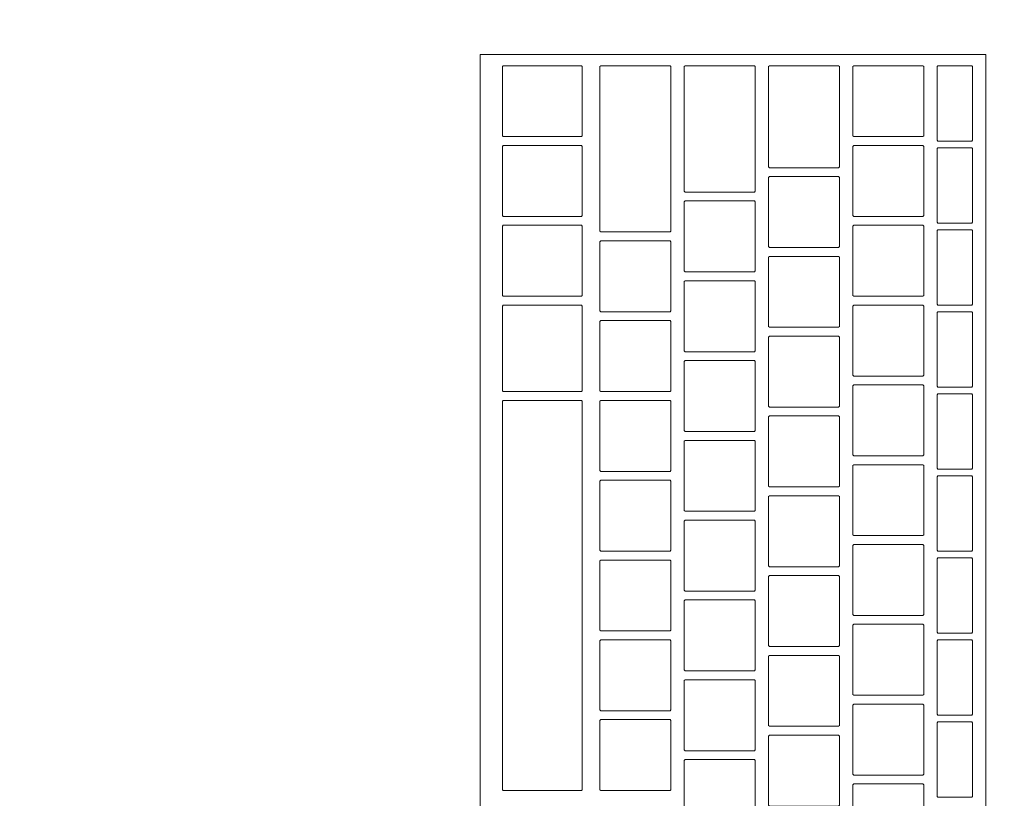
# Model space of a CAD drawing. Header units: metres. Extents: x -4 to 99, y -11 to 17.
# Tile 284 of 656: x 23.292 to 23.514, y 11.724 to 11.9. Entities that reach past the tile are written whole.
import ezdxf

# ---------------------------------------------------------------- set-up
doc = ezdxf.new("R2010")
doc.units = ezdxf.units.M
doc.header["$MEASUREMENT"] = 0
doc.linetypes.add('Wipeout_Contour', pattern=[1, 0, -1])
doc.layers.add('152 - Bemaßung_ Beschriftung.Ausbau', color=7, linetype='Continuous')
doc.layers.add('701 - Einrichtung.Möbel', color=7, linetype='Continuous')
doc.styles.add('ERSTELLTER_STIL_2', font='txt')
doc.dimstyles.new('ERSTELLTER_STIL__2', dxfattribs={"dimtxt": 0.1, "dimasz": 0.0532, "dimexe": 0.18, "dimexo": 0.0625, "dimgap": 0, "dimtad": 1, "dimtih": 1, "dimtoh": 1, "dimzin": 0, "dimdsep": 46, "dimtxsty": 'ERSTELLTER_STIL_2', "dimblk": 'ARROWHEAD_2', "dimblk1": 'ARROWHEAD_2', "dimblk2": 'ARROWHEAD_2', "dimcen": 0.09, "dimse1": 1, "dimse2": 1, "dimclrd": 7, "dimclre": 7, "dimclrt": 7, "dimazin": 0, "dimtfac": 1, "dimtdec": 4, "dimtmove": 0, "dimatfit": 3, "dimfxl": 1, "dimtolj": 1, "dimtzin": 0, "dimarcsym": 0})

# ---------------------------------------------------------------- blocks, each defined once
blk = doc.blocks.new('*D273')
at = {"layer": '152 - Bemaßung_ Beschriftung.Ausbau', "color": 7, "linetype": 'Continuous', "lineweight": 5}
for p, q in [((18.6, 15.3025), (18.6, 15.4075)), ((25.65002, 15.3025), (25.65002, 15.4075)), ((18.62021, 15.39), (18.57979, 15.32)), ((25.67023, 15.39), (25.62982, 15.32)), ((18.48, 15.355), (18.6, 15.355)), ((18.6, 15.355), (25.65002, 15.355))]:
    blk.add_line(p, q, dxfattribs=at)
at = {"layer": '152 - Bemaßung_ Beschriftung.Ausbau', "color": 7, "lineweight": 5, "char_height": 0.1, "attachment_point": 7, "style": 'ERSTELLTER_STIL_2'}
for s, insert in [('\\A1;{\\pql;\\fArial|b0|i0|c0|p38;7,05}', (21.9161, 15.375)), ('\\A1;{\\pql;\\fArial|b0|i0|c0|p38;17}', (25.47802, 15.375))]:
    blk.add_mtext(s, dxfattribs=dict(at, insert=insert))
blk = doc.blocks.new('ARROWHEAD_2')
at = {"color": 0, "linetype": 'Continuous', "lineweight": 0}
for p, q in [((-0.3781, -0.655), (0.3781, 0.655)), ((0, 0), (-1, 0))]:
    blk.add_line(p, q, dxfattribs=at)

msp = doc.modelspace()

# ---------------------------------------------------------------- wipeouts: each hides what was drawn before it
at = {"color": 254, "linetype": 'Wipeout_Contour', "lineweight": 0, "ltscale": 105.244429}
msp.add_wipeout([(23.91002, 12.6), (23.11002, 12.6), (23.11002, 11), (23.91002, 11)], dxfattribs=at).dxf.layer = '701 - Einrichtung.Möbel'

# ---------------------------------------------------------------- next in the draw order: wipeouts: each hides what was drawn before it
at = {"color": 254, "linetype": 'Wipeout_Contour', "lineweight": 0, "ltscale": 104.961914}
msp.add_wipeout([(23.39622, 11.89196), (23.39622, 11.62996), (23.51022, 11.62996), (23.51022, 11.89196)], dxfattribs=at).dxf.layer = '701 - Einrichtung.Möbel'

# ---------------------------------------------------------------- next in the draw order: linework, layer by layer
at = {"layer": '701 - Einrichtung.Möbel', "color": 7, "linetype": 'Continuous', "lineweight": 5, "flags": 128}
msp.add_lwpolyline([(23.39622, 11.89196), (23.39622, 11.62996), (23.51022, 11.62996), (23.51022, 11.89196)], close=True, dxfattribs=at)

# ---------------------------------------------------------------- next in the draw order: wipeouts: each hides what was drawn before it
at = {"color": 254, "linetype": 'Wipeout_Contour', "lineweight": 0, "ltscale": 236.75072}
msp.add_wipeout([(23.40122, 11.88146), (23.40122, 11.87366), (23.40142, 11.87346), (23.41902, 11.87346), (23.41922, 11.87366), (23.41922, 11.88926), (23.41902, 11.88946), (23.40142, 11.88946), (23.40122, 11.88926)], dxfattribs=at).dxf.layer = '701 - Einrichtung.Möbel'
at = {"color": 254, "linetype": 'Wipeout_Contour', "lineweight": 0, "ltscale": 236.877538}
msp.add_wipeout([(23.42322, 11.87071), (23.42322, 11.85216), (23.42342, 11.85196), (23.43902, 11.85196), (23.43922, 11.85216), (23.43922, 11.88926), (23.43902, 11.88946), (23.42342, 11.88946), (23.42322, 11.88926)], dxfattribs=at).dxf.layer = '701 - Einrichtung.Möbel'
at = {"color": 254, "linetype": 'Wipeout_Contour', "lineweight": 0, "ltscale": 237.048074}
msp.add_wipeout([(23.44222, 11.87521), (23.44222, 11.86116), (23.44242, 11.86096), (23.45802, 11.86096), (23.45822, 11.86116), (23.45822, 11.88926), (23.45802, 11.88946), (23.44242, 11.88946), (23.44222, 11.88926)], dxfattribs=at).dxf.layer = '701 - Einrichtung.Möbel'
at = {"color": 254, "linetype": 'Wipeout_Contour', "lineweight": 0, "ltscale": 237.211609}
msp.add_wipeout([(23.46122, 11.87796), (23.46122, 11.86666), (23.46142, 11.86646), (23.47702, 11.86646), (23.47722, 11.86666), (23.47722, 11.88926), (23.47702, 11.88946), (23.46142, 11.88946), (23.46122, 11.88926)], dxfattribs=at).dxf.layer = '701 - Einrichtung.Möbel'
at = {"color": 254, "linetype": 'Wipeout_Contour', "lineweight": 0, "ltscale": 237.378039}
msp.add_wipeout([(23.48022, 11.88146), (23.48022, 11.87366), (23.48042, 11.87346), (23.49602, 11.87346), (23.49622, 11.87366), (23.49622, 11.88926), (23.49602, 11.88946), (23.48042, 11.88946), (23.48022, 11.88926)], dxfattribs=at).dxf.layer = '701 - Einrichtung.Möbel'
at = {"color": 254, "linetype": 'Wipeout_Contour', "lineweight": 0, "ltscale": 237.500171}
msp.add_wipeout([(23.49922, 11.88096), (23.49922, 11.87266), (23.49942, 11.87246), (23.50702, 11.87246), (23.50722, 11.87266), (23.50722, 11.88926), (23.50702, 11.88946), (23.49942, 11.88946), (23.49922, 11.88926)], dxfattribs=at).dxf.layer = '701 - Einrichtung.Möbel'
at = {"color": 254, "linetype": 'Wipeout_Contour', "lineweight": 0, "ltscale": 236.677593}
msp.add_wipeout([(23.40122, 11.86346), (23.40122, 11.85566), (23.40142, 11.85546), (23.41902, 11.85546), (23.41922, 11.85566), (23.41922, 11.87126), (23.41902, 11.87146), (23.40142, 11.87146), (23.40122, 11.87126)], dxfattribs=at).dxf.layer = '701 - Einrichtung.Möbel'
at = {"color": 254, "linetype": 'Wipeout_Contour', "lineweight": 0, "ltscale": 237.305105}
msp.add_wipeout([(23.48022, 11.86346), (23.48022, 11.85566), (23.48042, 11.85546), (23.49602, 11.85546), (23.49622, 11.85566), (23.49622, 11.87126), (23.49602, 11.87146), (23.48042, 11.87146), (23.48022, 11.87126)], dxfattribs=at).dxf.layer = '701 - Einrichtung.Möbel'
at = {"color": 254, "linetype": 'Wipeout_Contour', "lineweight": 0, "ltscale": 237.425254}
msp.add_wipeout([(23.49922, 11.86246), (23.49922, 11.85416), (23.49942, 11.85396), (23.50702, 11.85396), (23.50722, 11.85416), (23.50722, 11.87076), (23.50702, 11.87096), (23.49942, 11.87096), (23.49922, 11.87076)], dxfattribs=at).dxf.layer = '701 - Einrichtung.Möbel'
at = {"color": 254, "linetype": 'Wipeout_Contour', "lineweight": 0, "ltscale": 237.124077}
msp.add_wipeout([(23.46122, 11.85646), (23.46122, 11.84866), (23.46142, 11.84846), (23.47702, 11.84846), (23.47722, 11.84866), (23.47722, 11.86426), (23.47702, 11.86446), (23.46142, 11.86446), (23.46122, 11.86426)], dxfattribs=at).dxf.layer = '701 - Einrichtung.Möbel'
at = {"color": 254, "linetype": 'Wipeout_Contour', "lineweight": 0, "ltscale": 236.949128}
msp.add_wipeout([(23.44222, 11.85096), (23.44222, 11.84316), (23.44242, 11.84296), (23.45802, 11.84296), (23.45822, 11.84316), (23.45822, 11.85876), (23.45802, 11.85896), (23.44242, 11.85896), (23.44222, 11.85876)], dxfattribs=at).dxf.layer = '701 - Einrichtung.Möbel'
at = {"color": 254, "linetype": 'Wipeout_Contour', "lineweight": 0, "ltscale": 236.604554}
msp.add_wipeout([(23.40122, 11.84546), (23.40122, 11.83766), (23.40142, 11.83746), (23.41902, 11.83746), (23.41922, 11.83766), (23.41922, 11.85326), (23.41902, 11.85346), (23.40142, 11.85346), (23.40122, 11.85326)], dxfattribs=at).dxf.layer = '701 - Einrichtung.Möbel'
at = {"color": 254, "linetype": 'Wipeout_Contour', "lineweight": 0, "ltscale": 237.232259}
msp.add_wipeout([(23.48022, 11.84546), (23.48022, 11.83766), (23.48042, 11.83746), (23.49602, 11.83746), (23.49622, 11.83766), (23.49622, 11.85326), (23.49602, 11.85346), (23.48042, 11.85346), (23.48022, 11.85326)], dxfattribs=at).dxf.layer = '701 - Einrichtung.Möbel'
at = {"color": 254, "linetype": 'Wipeout_Contour', "lineweight": 0, "ltscale": 237.350431}
msp.add_wipeout([(23.49922, 11.84396), (23.49922, 11.83566), (23.49942, 11.83546), (23.50702, 11.83546), (23.50722, 11.83566), (23.50722, 11.85226), (23.50702, 11.85246), (23.49942, 11.85246), (23.49922, 11.85226)], dxfattribs=at).dxf.layer = '701 - Einrichtung.Möbel'
at = {"color": 254, "linetype": 'Wipeout_Contour', "lineweight": 0, "ltscale": 236.760001}
msp.add_wipeout([(23.42322, 11.84196), (23.42322, 11.83416), (23.42342, 11.83396), (23.43902, 11.83396), (23.43922, 11.83416), (23.43922, 11.84976), (23.43902, 11.84996), (23.42342, 11.84996), (23.42322, 11.84976)], dxfattribs=at).dxf.layer = '701 - Einrichtung.Möbel'
at = {"color": 254, "linetype": 'Wipeout_Contour', "lineweight": 0, "ltscale": 237.051219}
msp.add_wipeout([(23.46122, 11.83846), (23.46122, 11.83066), (23.46142, 11.83046), (23.47702, 11.83046), (23.47722, 11.83066), (23.47722, 11.84626), (23.47702, 11.84646), (23.46142, 11.84646), (23.46122, 11.84626)], dxfattribs=at).dxf.layer = '701 - Einrichtung.Möbel'
at = {"color": 254, "linetype": 'Wipeout_Contour', "lineweight": 0, "ltscale": 236.876249}
msp.add_wipeout([(23.44222, 11.83296), (23.44222, 11.82516), (23.44242, 11.82496), (23.45802, 11.82496), (23.45822, 11.82516), (23.45822, 11.84076), (23.45802, 11.84096), (23.44242, 11.84096), (23.44222, 11.84076)], dxfattribs=at).dxf.layer = '701 - Einrichtung.Möbel'
at = {"color": 254, "linetype": 'Wipeout_Contour', "lineweight": 0, "ltscale": 236.524732}
msp.add_wipeout([(23.40122, 11.82571), (23.40122, 11.81616), (23.40142, 11.81596), (23.41902, 11.81596), (23.41922, 11.81616), (23.41922, 11.83526), (23.41902, 11.83546), (23.40142, 11.83546), (23.40122, 11.83526)], dxfattribs=at).dxf.layer = '701 - Einrichtung.Möbel'
at = {"color": 254, "linetype": 'Wipeout_Contour', "lineweight": 0, "ltscale": 237.159502}
msp.add_wipeout([(23.48022, 11.82746), (23.48022, 11.81966), (23.48042, 11.81946), (23.49602, 11.81946), (23.49622, 11.81966), (23.49622, 11.83526), (23.49602, 11.83546), (23.48042, 11.83546), (23.48022, 11.83526)], dxfattribs=at).dxf.layer = '701 - Einrichtung.Möbel'
at = {"color": 254, "linetype": 'Wipeout_Contour', "lineweight": 0, "ltscale": 237.2757}
msp.add_wipeout([(23.49922, 11.82546), (23.49922, 11.81716), (23.49942, 11.81696), (23.50702, 11.81696), (23.50722, 11.81716), (23.50722, 11.83376), (23.50702, 11.83396), (23.49942, 11.83396), (23.49922, 11.83376)], dxfattribs=at).dxf.layer = '701 - Einrichtung.Möbel'
at = {"color": 254, "linetype": 'Wipeout_Contour', "lineweight": 0, "ltscale": 236.68712}
msp.add_wipeout([(23.42322, 11.82396), (23.42322, 11.81616), (23.42342, 11.81596), (23.43902, 11.81596), (23.43922, 11.81616), (23.43922, 11.83176), (23.43902, 11.83196), (23.42342, 11.83196), (23.42322, 11.83176)], dxfattribs=at).dxf.layer = '701 - Einrichtung.Möbel'
at = {"color": 254, "linetype": 'Wipeout_Contour', "lineweight": 0, "ltscale": 236.978449}
msp.add_wipeout([(23.46122, 11.82046), (23.46122, 11.81266), (23.46142, 11.81246), (23.47702, 11.81246), (23.47722, 11.81266), (23.47722, 11.82826), (23.47702, 11.82846), (23.46142, 11.82846), (23.46122, 11.82826)], dxfattribs=at).dxf.layer = '701 - Einrichtung.Möbel'
at = {"color": 254, "linetype": 'Wipeout_Contour', "lineweight": 0, "ltscale": 236.803459}
msp.add_wipeout([(23.44222, 11.81496), (23.44222, 11.80716), (23.44242, 11.80696), (23.45802, 11.80696), (23.45822, 11.80716), (23.45822, 11.82276), (23.45802, 11.82296), (23.44242, 11.82296), (23.44222, 11.82276)], dxfattribs=at).dxf.layer = '701 - Einrichtung.Möbel'
at = {"color": 254, "linetype": 'Wipeout_Contour', "lineweight": 0, "ltscale": 237.086833}
msp.add_wipeout([(23.48022, 11.80946), (23.48022, 11.80166), (23.48042, 11.80146), (23.49602, 11.80146), (23.49622, 11.80166), (23.49622, 11.81726), (23.49602, 11.81746), (23.48042, 11.81746), (23.48022, 11.81726)], dxfattribs=at).dxf.layer = '701 - Einrichtung.Möbel'
at = {"color": 254, "linetype": 'Wipeout_Contour', "lineweight": 0, "ltscale": 236.301643}
msp.add_wipeout([(23.40122, 11.76996), (23.40122, 11.72616), (23.40142, 11.72596), (23.41902, 11.72596), (23.41922, 11.72616), (23.41922, 11.81376), (23.41902, 11.81396), (23.40142, 11.81396), (23.40122, 11.81376)], dxfattribs=at).dxf.layer = '701 - Einrichtung.Möbel'
at = {"color": 254, "linetype": 'Wipeout_Contour', "lineweight": 0, "ltscale": 236.614328}
msp.add_wipeout([(23.42322, 11.80596), (23.42322, 11.79816), (23.42342, 11.79796), (23.43902, 11.79796), (23.43922, 11.79816), (23.43922, 11.81376), (23.43902, 11.81396), (23.42342, 11.81396), (23.42322, 11.81376)], dxfattribs=at).dxf.layer = '701 - Einrichtung.Möbel'
at = {"color": 254, "linetype": 'Wipeout_Contour', "lineweight": 0, "ltscale": 237.201063}
msp.add_wipeout([(23.49922, 11.80696), (23.49922, 11.79866), (23.49942, 11.79846), (23.50702, 11.79846), (23.50722, 11.79866), (23.50722, 11.81526), (23.50702, 11.81546), (23.49942, 11.81546), (23.49922, 11.81526)], dxfattribs=at).dxf.layer = '701 - Einrichtung.Möbel'
at = {"color": 254, "linetype": 'Wipeout_Contour', "lineweight": 0, "ltscale": 236.905767}
msp.add_wipeout([(23.46122, 11.80246), (23.46122, 11.79466), (23.46142, 11.79446), (23.47702, 11.79446), (23.47722, 11.79466), (23.47722, 11.81026), (23.47702, 11.81046), (23.46142, 11.81046), (23.46122, 11.81026)], dxfattribs=at).dxf.layer = '701 - Einrichtung.Möbel'
at = {"color": 254, "linetype": 'Wipeout_Contour', "lineweight": 0, "ltscale": 236.730758}
msp.add_wipeout([(23.44222, 11.79696), (23.44222, 11.78916), (23.44242, 11.78896), (23.45802, 11.78896), (23.45822, 11.78916), (23.45822, 11.80476), (23.45802, 11.80496), (23.44242, 11.80496), (23.44222, 11.80476)], dxfattribs=at).dxf.layer = '701 - Einrichtung.Möbel'
at = {"color": 254, "linetype": 'Wipeout_Contour', "lineweight": 0, "ltscale": 237.014252}
msp.add_wipeout([(23.48022, 11.79146), (23.48022, 11.78366), (23.48042, 11.78346), (23.49602, 11.78346), (23.49622, 11.78366), (23.49622, 11.79926), (23.49602, 11.79946), (23.48042, 11.79946), (23.48022, 11.79926)], dxfattribs=at).dxf.layer = '701 - Einrichtung.Möbel'
at = {"color": 254, "linetype": 'Wipeout_Contour', "lineweight": 0, "ltscale": 236.541624}
msp.add_wipeout([(23.42322, 11.78796), (23.42322, 11.78016), (23.42342, 11.77996), (23.43902, 11.77996), (23.43922, 11.78016), (23.43922, 11.79576), (23.43902, 11.79596), (23.42342, 11.79596), (23.42322, 11.79576)], dxfattribs=at).dxf.layer = '701 - Einrichtung.Möbel'
at = {"color": 254, "linetype": 'Wipeout_Contour', "lineweight": 0, "ltscale": 237.12652}
msp.add_wipeout([(23.49922, 11.78846), (23.49922, 11.78016), (23.49942, 11.77996), (23.50702, 11.77996), (23.50722, 11.78016), (23.50722, 11.79676), (23.50702, 11.79696), (23.49942, 11.79696), (23.49922, 11.79676)], dxfattribs=at).dxf.layer = '701 - Einrichtung.Möbel'
at = {"color": 254, "linetype": 'Wipeout_Contour', "lineweight": 0, "ltscale": 236.833174}
msp.add_wipeout([(23.46122, 11.78446), (23.46122, 11.77666), (23.46142, 11.77646), (23.47702, 11.77646), (23.47722, 11.77666), (23.47722, 11.79226), (23.47702, 11.79246), (23.46142, 11.79246), (23.46122, 11.79226)], dxfattribs=at).dxf.layer = '701 - Einrichtung.Möbel'
at = {"color": 254, "linetype": 'Wipeout_Contour', "lineweight": 0, "ltscale": 236.658145}
msp.add_wipeout([(23.44222, 11.77896), (23.44222, 11.77116), (23.44242, 11.77096), (23.45802, 11.77096), (23.45822, 11.77116), (23.45822, 11.78676), (23.45802, 11.78696), (23.44242, 11.78696), (23.44222, 11.78676)], dxfattribs=at).dxf.layer = '701 - Einrichtung.Möbel'
at = {"color": 254, "linetype": 'Wipeout_Contour', "lineweight": 0, "ltscale": 236.94176}
msp.add_wipeout([(23.48022, 11.77346), (23.48022, 11.76566), (23.48042, 11.76546), (23.49602, 11.76546), (23.49622, 11.76566), (23.49622, 11.78126), (23.49602, 11.78146), (23.48042, 11.78146), (23.48022, 11.78126)], dxfattribs=at).dxf.layer = '701 - Einrichtung.Möbel'
at = {"color": 254, "linetype": 'Wipeout_Contour', "lineweight": 0, "ltscale": 236.469008}
msp.add_wipeout([(23.42322, 11.76996), (23.42322, 11.76216), (23.42342, 11.76196), (23.43902, 11.76196), (23.43922, 11.76216), (23.43922, 11.77776), (23.43902, 11.77796), (23.42342, 11.77796), (23.42322, 11.77776)], dxfattribs=at).dxf.layer = '701 - Einrichtung.Möbel'
at = {"color": 254, "linetype": 'Wipeout_Contour', "lineweight": 0, "ltscale": 237.05207}
msp.add_wipeout([(23.49922, 11.76996), (23.49922, 11.76166), (23.49942, 11.76146), (23.50702, 11.76146), (23.50722, 11.76166), (23.50722, 11.77826), (23.50702, 11.77846), (23.49942, 11.77846), (23.49922, 11.77826)], dxfattribs=at).dxf.layer = '701 - Einrichtung.Möbel'
at = {"color": 254, "linetype": 'Wipeout_Contour', "lineweight": 0, "ltscale": 236.76067}
msp.add_wipeout([(23.46122, 11.76646), (23.46122, 11.75866), (23.46142, 11.75846), (23.47702, 11.75846), (23.47722, 11.75866), (23.47722, 11.77426), (23.47702, 11.77446), (23.46142, 11.77446), (23.46122, 11.77426)], dxfattribs=at).dxf.layer = '701 - Einrichtung.Möbel'
at = {"color": 254, "linetype": 'Wipeout_Contour', "lineweight": 0, "ltscale": 236.585621}
msp.add_wipeout([(23.44222, 11.76096), (23.44222, 11.75316), (23.44242, 11.75296), (23.45802, 11.75296), (23.45822, 11.75316), (23.45822, 11.76876), (23.45802, 11.76896), (23.44242, 11.76896), (23.44222, 11.76876)], dxfattribs=at).dxf.layer = '701 - Einrichtung.Möbel'
at = {"color": 254, "linetype": 'Wipeout_Contour', "lineweight": 0, "ltscale": 236.869356}
msp.add_wipeout([(23.48022, 11.75546), (23.48022, 11.74766), (23.48042, 11.74746), (23.49602, 11.74746), (23.49622, 11.74766), (23.49622, 11.76326), (23.49602, 11.76346), (23.48042, 11.76346), (23.48022, 11.76326)], dxfattribs=at).dxf.layer = '701 - Einrichtung.Möbel'
at = {"color": 254, "linetype": 'Wipeout_Contour', "lineweight": 0, "ltscale": 236.396482}
msp.add_wipeout([(23.42322, 11.75196), (23.42322, 11.74416), (23.42342, 11.74396), (23.43902, 11.74396), (23.43922, 11.74416), (23.43922, 11.75976), (23.43902, 11.75996), (23.42342, 11.75996), (23.42322, 11.75976)], dxfattribs=at).dxf.layer = '701 - Einrichtung.Möbel'
at = {"color": 254, "linetype": 'Wipeout_Contour', "lineweight": 0, "ltscale": 236.977714}
msp.add_wipeout([(23.49922, 11.75146), (23.49922, 11.74316), (23.49942, 11.74296), (23.50702, 11.74296), (23.50722, 11.74316), (23.50722, 11.75976), (23.50702, 11.75996), (23.49942, 11.75996), (23.49922, 11.75976)], dxfattribs=at).dxf.layer = '701 - Einrichtung.Möbel'
at = {"color": 254, "linetype": 'Wipeout_Contour', "lineweight": 0, "ltscale": 236.688254}
msp.add_wipeout([(23.46122, 11.74846), (23.46122, 11.74066), (23.46142, 11.74046), (23.47702, 11.74046), (23.47722, 11.74066), (23.47722, 11.75626), (23.47702, 11.75646), (23.46142, 11.75646), (23.46122, 11.75626)], dxfattribs=at).dxf.layer = '701 - Einrichtung.Möbel'
at = {"color": 254, "linetype": 'Wipeout_Contour', "lineweight": 0, "ltscale": 236.513186}
msp.add_wipeout([(23.44222, 11.74296), (23.44222, 11.73516), (23.44242, 11.73496), (23.45802, 11.73496), (23.45822, 11.73516), (23.45822, 11.75076), (23.45802, 11.75096), (23.44242, 11.75096), (23.44222, 11.75076)], dxfattribs=at).dxf.layer = '701 - Einrichtung.Möbel'
at = {"color": 254, "linetype": 'Wipeout_Contour', "lineweight": 0, "ltscale": 236.797042}
msp.add_wipeout([(23.48022, 11.73746), (23.48022, 11.72966), (23.48042, 11.72946), (23.49602, 11.72946), (23.49622, 11.72966), (23.49622, 11.74526), (23.49602, 11.74546), (23.48042, 11.74546), (23.48022, 11.74526)], dxfattribs=at).dxf.layer = '701 - Einrichtung.Möbel'
at = {"color": 254, "linetype": 'Wipeout_Contour', "lineweight": 0, "ltscale": 236.324044}
msp.add_wipeout([(23.42322, 11.73396), (23.42322, 11.72616), (23.42342, 11.72596), (23.43902, 11.72596), (23.43922, 11.72616), (23.43922, 11.74176), (23.43902, 11.74196), (23.42342, 11.74196), (23.42322, 11.74176)], dxfattribs=at).dxf.layer = '701 - Einrichtung.Möbel'
at = {"color": 254, "linetype": 'Wipeout_Contour', "lineweight": 0, "ltscale": 236.903451}
msp.add_wipeout([(23.49922, 11.73296), (23.49922, 11.72466), (23.49942, 11.72446), (23.50702, 11.72446), (23.50722, 11.72466), (23.50722, 11.74126), (23.50702, 11.74146), (23.49942, 11.74146), (23.49922, 11.74126)], dxfattribs=at).dxf.layer = '701 - Einrichtung.Möbel'
at = {"color": 254, "linetype": 'Wipeout_Contour', "lineweight": 0, "ltscale": 236.615927}
msp.add_wipeout([(23.46122, 11.73046), (23.46122, 11.72266), (23.46142, 11.72246), (23.47702, 11.72246), (23.47722, 11.72266), (23.47722, 11.73826), (23.47702, 11.73846), (23.46142, 11.73846), (23.46122, 11.73826)], dxfattribs=at).dxf.layer = '701 - Einrichtung.Möbel'
at = {"color": 254, "linetype": 'Wipeout_Contour', "lineweight": 0, "ltscale": 236.440839}
msp.add_wipeout([(23.44222, 11.72496), (23.44222, 11.71716), (23.44242, 11.71696), (23.45802, 11.71696), (23.45822, 11.71716), (23.45822, 11.73276), (23.45802, 11.73296), (23.44242, 11.73296), (23.44222, 11.73276)], dxfattribs=at).dxf.layer = '701 - Einrichtung.Möbel'
at = {"color": 254, "linetype": 'Wipeout_Contour', "lineweight": 0, "ltscale": 236.724816}
msp.add_wipeout([(23.48022, 11.71946), (23.48022, 11.71166), (23.48042, 11.71146), (23.49602, 11.71146), (23.49622, 11.71166), (23.49622, 11.72726), (23.49602, 11.72746), (23.48042, 11.72746), (23.48022, 11.72726)], dxfattribs=at).dxf.layer = '701 - Einrichtung.Möbel'

# ---------------------------------------------------------------- next in the draw order: linework, layer by layer
at = {"layer": '701 - Einrichtung.Möbel', "color": 7, "linetype": 'Continuous', "lineweight": 5, "flags": 128}
for points in [[(23.40122, 11.88146), (23.40122, 11.87366), (23.40142, 11.87346), (23.41902, 11.87346), (23.41922, 11.87366), (23.41922, 11.88926), (23.41902, 11.88946), (23.40142, 11.88946), (23.40122, 11.88926)], [(23.42322, 11.87071), (23.42322, 11.85216), (23.42342, 11.85196), (23.43902, 11.85196), (23.43922, 11.85216), (23.43922, 11.88926), (23.43902, 11.88946), (23.42342, 11.88946), (23.42322, 11.88926)], [(23.44222, 11.87521), (23.44222, 11.86116), (23.44242, 11.86096), (23.45802, 11.86096), (23.45822, 11.86116), (23.45822, 11.88926), (23.45802, 11.88946), (23.44242, 11.88946), (23.44222, 11.88926)], [(23.46122, 11.87796), (23.46122, 11.86666), (23.46142, 11.86646), (23.47702, 11.86646), (23.47722, 11.86666), (23.47722, 11.88926), (23.47702, 11.88946), (23.46142, 11.88946), (23.46122, 11.88926)], [(23.48022, 11.88146), (23.48022, 11.87366), (23.48042, 11.87346), (23.49602, 11.87346), (23.49622, 11.87366), (23.49622, 11.88926), (23.49602, 11.88946), (23.48042, 11.88946), (23.48022, 11.88926)], [(23.49922, 11.88096), (23.49922, 11.87266), (23.49942, 11.87246), (23.50702, 11.87246), (23.50722, 11.87266), (23.50722, 11.88926), (23.50702, 11.88946), (23.49942, 11.88946), (23.49922, 11.88926)], [(23.40122, 11.86346), (23.40122, 11.85566), (23.40142, 11.85546), (23.41902, 11.85546), (23.41922, 11.85566), (23.41922, 11.87126), (23.41902, 11.87146), (23.40142, 11.87146), (23.40122, 11.87126)], [(23.48022, 11.86346), (23.48022, 11.85566), (23.48042, 11.85546), (23.49602, 11.85546), (23.49622, 11.85566), (23.49622, 11.87126), (23.49602, 11.87146), (23.48042, 11.87146), (23.48022, 11.87126)], [(23.49922, 11.86246), (23.49922, 11.85416), (23.49942, 11.85396), (23.50702, 11.85396), (23.50722, 11.85416), (23.50722, 11.87076), (23.50702, 11.87096), (23.49942, 11.87096), (23.49922, 11.87076)], [(23.46122, 11.85646), (23.46122, 11.84866), (23.46142, 11.84846), (23.47702, 11.84846), (23.47722, 11.84866), (23.47722, 11.86426), (23.47702, 11.86446), (23.46142, 11.86446), (23.46122, 11.86426)], [(23.44222, 11.85096), (23.44222, 11.84316), (23.44242, 11.84296), (23.45802, 11.84296), (23.45822, 11.84316), (23.45822, 11.85876), (23.45802, 11.85896), (23.44242, 11.85896), (23.44222, 11.85876)], [(23.40122, 11.84546), (23.40122, 11.83766), (23.40142, 11.83746), (23.41902, 11.83746), (23.41922, 11.83766), (23.41922, 11.85326), (23.41902, 11.85346), (23.40142, 11.85346), (23.40122, 11.85326)], [(23.48022, 11.84546), (23.48022, 11.83766), (23.48042, 11.83746), (23.49602, 11.83746), (23.49622, 11.83766), (23.49622, 11.85326), (23.49602, 11.85346), (23.48042, 11.85346), (23.48022, 11.85326)], [(23.49922, 11.84396), (23.49922, 11.83566), (23.49942, 11.83546), (23.50702, 11.83546), (23.50722, 11.83566), (23.50722, 11.85226), (23.50702, 11.85246), (23.49942, 11.85246), (23.49922, 11.85226)], [(23.42322, 11.84196), (23.42322, 11.83416), (23.42342, 11.83396), (23.43902, 11.83396), (23.43922, 11.83416), (23.43922, 11.84976), (23.43902, 11.84996), (23.42342, 11.84996), (23.42322, 11.84976)], [(23.46122, 11.83846), (23.46122, 11.83066), (23.46142, 11.83046), (23.47702, 11.83046), (23.47722, 11.83066), (23.47722, 11.84626), (23.47702, 11.84646), (23.46142, 11.84646), (23.46122, 11.84626)], [(23.44222, 11.83296), (23.44222, 11.82516), (23.44242, 11.82496), (23.45802, 11.82496), (23.45822, 11.82516), (23.45822, 11.84076), (23.45802, 11.84096), (23.44242, 11.84096), (23.44222, 11.84076)], [(23.40122, 11.82571), (23.40122, 11.81616), (23.40142, 11.81596), (23.41902, 11.81596), (23.41922, 11.81616), (23.41922, 11.83526), (23.41902, 11.83546), (23.40142, 11.83546), (23.40122, 11.83526)], [(23.48022, 11.82746), (23.48022, 11.81966), (23.48042, 11.81946), (23.49602, 11.81946), (23.49622, 11.81966), (23.49622, 11.83526), (23.49602, 11.83546), (23.48042, 11.83546), (23.48022, 11.83526)], [(23.49922, 11.82546), (23.49922, 11.81716), (23.49942, 11.81696), (23.50702, 11.81696), (23.50722, 11.81716), (23.50722, 11.83376), (23.50702, 11.83396), (23.49942, 11.83396), (23.49922, 11.83376)], [(23.42322, 11.82396), (23.42322, 11.81616), (23.42342, 11.81596), (23.43902, 11.81596), (23.43922, 11.81616), (23.43922, 11.83176), (23.43902, 11.83196), (23.42342, 11.83196), (23.42322, 11.83176)], [(23.46122, 11.82046), (23.46122, 11.81266), (23.46142, 11.81246), (23.47702, 11.81246), (23.47722, 11.81266), (23.47722, 11.82826), (23.47702, 11.82846), (23.46142, 11.82846), (23.46122, 11.82826)], [(23.44222, 11.81496), (23.44222, 11.80716), (23.44242, 11.80696), (23.45802, 11.80696), (23.45822, 11.80716), (23.45822, 11.82276), (23.45802, 11.82296), (23.44242, 11.82296), (23.44222, 11.82276)], [(23.48022, 11.80946), (23.48022, 11.80166), (23.48042, 11.80146), (23.49602, 11.80146), (23.49622, 11.80166), (23.49622, 11.81726), (23.49602, 11.81746), (23.48042, 11.81746), (23.48022, 11.81726)], [(23.40122, 11.76996), (23.40122, 11.72616), (23.40142, 11.72596), (23.41902, 11.72596), (23.41922, 11.72616), (23.41922, 11.81376), (23.41902, 11.81396), (23.40142, 11.81396), (23.40122, 11.81376)], [(23.42322, 11.80596), (23.42322, 11.79816), (23.42342, 11.79796), (23.43902, 11.79796), (23.43922, 11.79816), (23.43922, 11.81376), (23.43902, 11.81396), (23.42342, 11.81396), (23.42322, 11.81376)], [(23.49922, 11.80696), (23.49922, 11.79866), (23.49942, 11.79846), (23.50702, 11.79846), (23.50722, 11.79866), (23.50722, 11.81526), (23.50702, 11.81546), (23.49942, 11.81546), (23.49922, 11.81526)], [(23.46122, 11.80246), (23.46122, 11.79466), (23.46142, 11.79446), (23.47702, 11.79446), (23.47722, 11.79466), (23.47722, 11.81026), (23.47702, 11.81046), (23.46142, 11.81046), (23.46122, 11.81026)], [(23.44222, 11.79696), (23.44222, 11.78916), (23.44242, 11.78896), (23.45802, 11.78896), (23.45822, 11.78916), (23.45822, 11.80476), (23.45802, 11.80496), (23.44242, 11.80496), (23.44222, 11.80476)], [(23.48022, 11.79146), (23.48022, 11.78366), (23.48042, 11.78346), (23.49602, 11.78346), (23.49622, 11.78366), (23.49622, 11.79926), (23.49602, 11.79946), (23.48042, 11.79946), (23.48022, 11.79926)], [(23.42322, 11.78796), (23.42322, 11.78016), (23.42342, 11.77996), (23.43902, 11.77996), (23.43922, 11.78016), (23.43922, 11.79576), (23.43902, 11.79596), (23.42342, 11.79596), (23.42322, 11.79576)], [(23.49922, 11.78846), (23.49922, 11.78016), (23.49942, 11.77996), (23.50702, 11.77996), (23.50722, 11.78016), (23.50722, 11.79676), (23.50702, 11.79696), (23.49942, 11.79696), (23.49922, 11.79676)], [(23.46122, 11.78446), (23.46122, 11.77666), (23.46142, 11.77646), (23.47702, 11.77646), (23.47722, 11.77666), (23.47722, 11.79226), (23.47702, 11.79246), (23.46142, 11.79246), (23.46122, 11.79226)], [(23.44222, 11.77896), (23.44222, 11.77116), (23.44242, 11.77096), (23.45802, 11.77096), (23.45822, 11.77116), (23.45822, 11.78676), (23.45802, 11.78696), (23.44242, 11.78696), (23.44222, 11.78676)], [(23.48022, 11.77346), (23.48022, 11.76566), (23.48042, 11.76546), (23.49602, 11.76546), (23.49622, 11.76566), (23.49622, 11.78126), (23.49602, 11.78146), (23.48042, 11.78146), (23.48022, 11.78126)], [(23.42322, 11.76996), (23.42322, 11.76216), (23.42342, 11.76196), (23.43902, 11.76196), (23.43922, 11.76216), (23.43922, 11.77776), (23.43902, 11.77796), (23.42342, 11.77796), (23.42322, 11.77776)], [(23.49922, 11.76996), (23.49922, 11.76166), (23.49942, 11.76146), (23.50702, 11.76146), (23.50722, 11.76166), (23.50722, 11.77826), (23.50702, 11.77846), (23.49942, 11.77846), (23.49922, 11.77826)], [(23.46122, 11.76646), (23.46122, 11.75866), (23.46142, 11.75846), (23.47702, 11.75846), (23.47722, 11.75866), (23.47722, 11.77426), (23.47702, 11.77446), (23.46142, 11.77446), (23.46122, 11.77426)], [(23.44222, 11.76096), (23.44222, 11.75316), (23.44242, 11.75296), (23.45802, 11.75296), (23.45822, 11.75316), (23.45822, 11.76876), (23.45802, 11.76896), (23.44242, 11.76896), (23.44222, 11.76876)], [(23.48022, 11.75546), (23.48022, 11.74766), (23.48042, 11.74746), (23.49602, 11.74746), (23.49622, 11.74766), (23.49622, 11.76326), (23.49602, 11.76346), (23.48042, 11.76346), (23.48022, 11.76326)], [(23.42322, 11.75196), (23.42322, 11.74416), (23.42342, 11.74396), (23.43902, 11.74396), (23.43922, 11.74416), (23.43922, 11.75976), (23.43902, 11.75996), (23.42342, 11.75996), (23.42322, 11.75976)], [(23.49922, 11.75146), (23.49922, 11.74316), (23.49942, 11.74296), (23.50702, 11.74296), (23.50722, 11.74316), (23.50722, 11.75976), (23.50702, 11.75996), (23.49942, 11.75996), (23.49922, 11.75976)], [(23.46122, 11.74846), (23.46122, 11.74066), (23.46142, 11.74046), (23.47702, 11.74046), (23.47722, 11.74066), (23.47722, 11.75626), (23.47702, 11.75646), (23.46142, 11.75646), (23.46122, 11.75626)], [(23.44222, 11.74296), (23.44222, 11.73516), (23.44242, 11.73496), (23.45802, 11.73496), (23.45822, 11.73516), (23.45822, 11.75076), (23.45802, 11.75096), (23.44242, 11.75096), (23.44222, 11.75076)], [(23.48022, 11.73746), (23.48022, 11.72966), (23.48042, 11.72946), (23.49602, 11.72946), (23.49622, 11.72966), (23.49622, 11.74526), (23.49602, 11.74546), (23.48042, 11.74546), (23.48022, 11.74526)], [(23.42322, 11.73396), (23.42322, 11.72616), (23.42342, 11.72596), (23.43902, 11.72596), (23.43922, 11.72616), (23.43922, 11.74176), (23.43902, 11.74196), (23.42342, 11.74196), (23.42322, 11.74176)], [(23.49922, 11.73296), (23.49922, 11.72466), (23.49942, 11.72446), (23.50702, 11.72446), (23.50722, 11.72466), (23.50722, 11.74126), (23.50702, 11.74146), (23.49942, 11.74146), (23.49922, 11.74126)], [(23.46122, 11.73046), (23.46122, 11.72266), (23.46142, 11.72246), (23.47702, 11.72246), (23.47722, 11.72266), (23.47722, 11.73826), (23.47702, 11.73846), (23.46142, 11.73846), (23.46122, 11.73826)], [(23.44222, 11.72496), (23.44222, 11.71716), (23.44242, 11.71696), (23.45802, 11.71696), (23.45822, 11.71716), (23.45822, 11.73276), (23.45802, 11.73296), (23.44242, 11.73296), (23.44222, 11.73276)], [(23.48022, 11.71946), (23.48022, 11.71166), (23.48042, 11.71146), (23.49602, 11.71146), (23.49622, 11.71166), (23.49622, 11.72726), (23.49602, 11.72746), (23.48042, 11.72746), (23.48022, 11.72726)]]:
    msp.add_lwpolyline(points, close=True, dxfattribs=at)

# ---------------------------------------------------------------- next in the draw order: dimensions: what is measured, and where the dimension line sits
at = {"layer": '152 - Bemaßung_ Beschriftung.Ausbau', "color": 7, "linetype": 'Continuous', "lineweight": 5}
dim = msp.add_linear_dim(base=(25.65002, 15.355), p1=(18.6, 10.74998), p2=(25.65002, 10.74998), dimstyle='ERSTELLTER_STIL__2', dxfattribs=at)
dim.commit()
dim.dimension.update_dxf_attribs({"geometry": '*D273', "text_midpoint": (22.04598, 15.425), "dimtype": 160})

doc.saveas('drawing.dxf')
